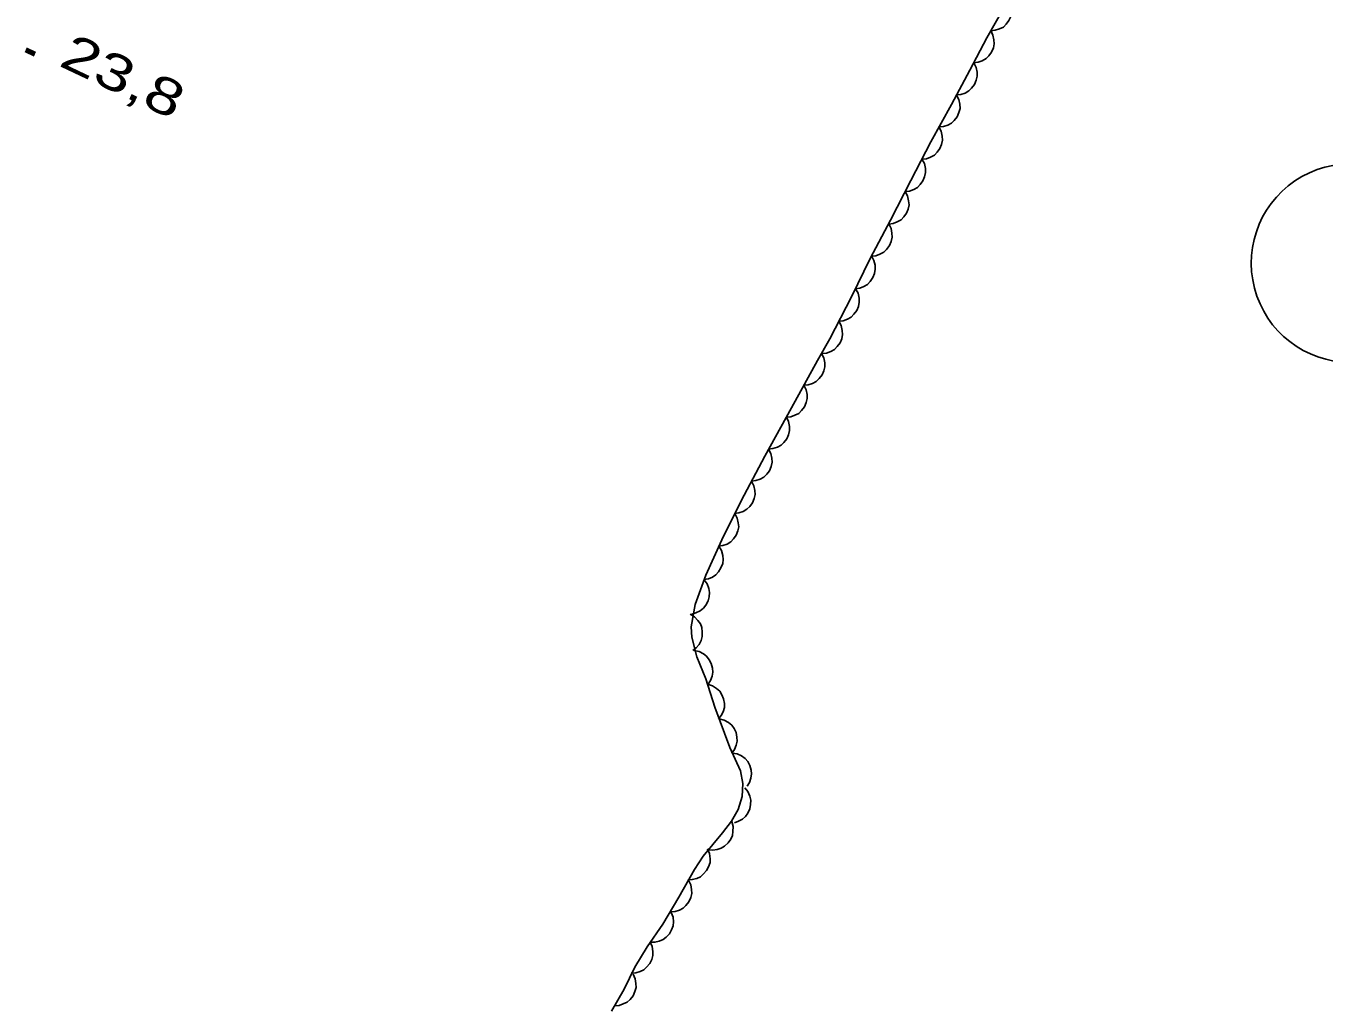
# Model space of a CAD drawing. Extents: x 356765 to 358572, y 5103174 to 5104650.
# Drawn here: x 357926.3 to 357979.7, y 5103882.6 to 5103922.9 of the extents above; entities that cross this region are included whole.
import ezdxf

# ---------------------------------------------------------------- set-up
doc = ezdxf.new("R2010")
doc.units = 0
doc.header["$LTSCALE"] = 0.6
doc.linetypes.add('DOT_DASHED', pattern=[7.7, 5, -1.2, 0.3, -1.2])
doc.layers.add('3', color=7, linetype='Continuous', lineweight=140)
doc.layers.add('44', color=7, linetype='Continuous', lineweight=25)

msp = doc.modelspace()

# ---------------------------------------------------------------- linework, layer by layer
at = {"layer": '3'}
msp.add_line((357926.27, 5103921.92), (357926.63, 5103921.75), dxfattribs=at)
at = {"layer": '44'}
for points in [[(357966.71, 5103924.02), (357966.8, 5103923.83), (357966.84, 5103923.63), (357966.84, 5103923.47), (357966.8, 5103923.3), (357966.72, 5103923.13), (357966.6, 5103922.98), (357966.49, 5103922.86), (357966.33, 5103922.78), (357966.15, 5103922.73), (357965.97, 5103922.71)], [(357965.97, 5103922.72), (357966.06, 5103922.53), (357966.1, 5103922.33), (357966.11, 5103922.17), (357966.08, 5103922), (357966, 5103921.83), (357965.89, 5103921.67), (357965.78, 5103921.56), (357965.62, 5103921.47), (357965.45, 5103921.41), (357965.27, 5103921.39)], [(357965.27, 5103921.39), (357965.37, 5103921.2), (357965.41, 5103921), (357965.41, 5103920.84), (357965.37, 5103920.67), (357965.3, 5103920.5), (357965.18, 5103920.35), (357965.07, 5103920.23), (357964.92, 5103920.14), (357964.74, 5103920.08), (357964.56, 5103920.07)], [(357964.56, 5103920.06), (357964.66, 5103919.88), (357964.7, 5103919.68), (357964.71, 5103919.51), (357964.66, 5103919.34), (357964.59, 5103919.17), (357964.47, 5103919.02), (357964.36, 5103918.91), (357964.2, 5103918.82), (357964.03, 5103918.76), (357963.85, 5103918.75)], [(357963.84, 5103918.75), (357963.93, 5103918.57), (357963.97, 5103918.37), (357963.99, 5103918.21), (357963.95, 5103918.03), (357963.88, 5103917.86), (357963.76, 5103917.71), (357963.65, 5103917.59), (357963.49, 5103917.51), (357963.32, 5103917.44), (357963.14, 5103917.42)], [(357963.14, 5103917.42), (357963.24, 5103917.24), (357963.28, 5103917.04), (357963.29, 5103916.88), (357963.25, 5103916.7), (357963.18, 5103916.53), (357963.07, 5103916.38), (357962.95, 5103916.26), (357962.8, 5103916.18), (357962.63, 5103916.11), (357962.45, 5103916.09)], [(357962.45, 5103916.09), (357962.55, 5103915.91), (357962.59, 5103915.71), (357962.61, 5103915.54), (357962.57, 5103915.37), (357962.5, 5103915.2), (357962.39, 5103915.05), (357962.28, 5103914.93), (357962.12, 5103914.84), (357961.95, 5103914.78), (357961.77, 5103914.75)], [(357961.77, 5103914.76), (357961.87, 5103914.57), (357961.9, 5103914.37), (357961.91, 5103914.21), (357961.87, 5103914.04), (357961.8, 5103913.87), (357961.68, 5103913.71), (357961.57, 5103913.6), (357961.41, 5103913.51), (357961.24, 5103913.45), (357961.06, 5103913.43)], [(357961.06, 5103913.44), (357961.16, 5103913.25), (357961.21, 5103913.06), (357961.22, 5103912.89), (357961.19, 5103912.72), (357961.12, 5103912.55), (357961.01, 5103912.39), (357960.9, 5103912.27), (357960.75, 5103912.18), (357960.58, 5103912.11), (357960.4, 5103912.09)], [(357960.41, 5103912.08), (357960.51, 5103911.9), (357960.55, 5103911.7), (357960.56, 5103911.53), (357960.53, 5103911.36), (357960.46, 5103911.19), (357960.34, 5103911.04), (357960.23, 5103910.92), (357960.08, 5103910.83), (357959.9, 5103910.77), (357959.72, 5103910.75)], [(357959.72, 5103910.75), (357959.82, 5103910.57), (357959.86, 5103910.37), (357959.87, 5103910.2), (357959.84, 5103910.03), (357959.77, 5103909.86), (357959.65, 5103909.71), (357959.54, 5103909.59), (357959.39, 5103909.5), (357959.21, 5103909.44), (357959.03, 5103909.42)], [(357959.01, 5103909.43), (357959.1, 5103909.25), (357959.14, 5103909.04), (357959.14, 5103908.88), (357959.1, 5103908.71), (357959.03, 5103908.54), (357958.91, 5103908.39), (357958.79, 5103908.27), (357958.64, 5103908.19), (357958.46, 5103908.13), (357958.28, 5103908.12)], [(357958.28, 5103908.12), (357958.38, 5103907.93), (357958.41, 5103907.73), (357958.42, 5103907.57), (357958.38, 5103907.4), (357958.3, 5103907.23), (357958.18, 5103907.08), (357958.07, 5103906.96), (357957.91, 5103906.88), (357957.74, 5103906.82), (357957.56, 5103906.8)], [(357957.56, 5103906.8), (357957.65, 5103906.62), (357957.69, 5103906.42), (357957.69, 5103906.25), (357957.65, 5103906.08), (357957.58, 5103905.91), (357957.46, 5103905.76), (357957.34, 5103905.65), (357957.19, 5103905.57), (357957.01, 5103905.51), (357956.83, 5103905.49)], [(357956.83, 5103905.49), (357956.92, 5103905.31), (357956.96, 5103905.11), (357956.97, 5103904.95), (357956.93, 5103904.77), (357956.86, 5103904.6), (357956.75, 5103904.45), (357956.63, 5103904.33), (357956.48, 5103904.25), (357956.3, 5103904.19), (357956.13, 5103904.17)], [(357956.13, 5103904.17), (357956.22, 5103903.98), (357956.26, 5103903.78), (357956.27, 5103903.62), (357956.23, 5103903.45), (357956.16, 5103903.28), (357956.05, 5103903.13), (357955.93, 5103903.01), (357955.78, 5103902.92), (357955.61, 5103902.86), (357955.43, 5103902.84)], [(357955.44, 5103902.84), (357955.54, 5103902.65), (357955.58, 5103902.45), (357955.6, 5103902.29), (357955.56, 5103902.12), (357955.49, 5103901.95), (357955.38, 5103901.79), (357955.27, 5103901.67), (357955.12, 5103901.58), (357954.95, 5103901.52), (357954.77, 5103901.49)], [(357954.78, 5103901.49), (357954.89, 5103901.31), (357954.94, 5103901.11), (357954.96, 5103900.95), (357954.94, 5103900.78), (357954.87, 5103900.6), (357954.77, 5103900.44), (357954.66, 5103900.32), (357954.52, 5103900.22), (357954.35, 5103900.15), (357954.17, 5103900.12)], [(357954.18, 5103900.11), (357954.3, 5103899.94), (357954.37, 5103899.75), (357954.4, 5103899.59), (357954.39, 5103899.41), (357954.34, 5103899.24), (357954.24, 5103899.07), (357954.15, 5103898.94), (357954.01, 5103898.83), (357953.84, 5103898.75), (357953.67, 5103898.7)], [(357953.6, 5103898.69), (357953.78, 5103898.59), (357953.92, 5103898.44), (357954.02, 5103898.3), (357954.08, 5103898.14), (357954.1, 5103897.96), (357954.09, 5103897.77), (357954.05, 5103897.61), (357953.97, 5103897.45), (357953.85, 5103897.31), (357953.71, 5103897.2)], [(357953.76, 5103897.2), (357953.97, 5103897.16), (357954.15, 5103897.06), (357954.28, 5103896.96), (357954.39, 5103896.82), (357954.47, 5103896.66), (357954.52, 5103896.47), (357954.54, 5103896.31), (357954.5, 5103896.14), (357954.44, 5103895.96), (357954.34, 5103895.81)], [(357954.32, 5103895.81), (357954.52, 5103895.75), (357954.69, 5103895.63), (357954.82, 5103895.53), (357954.91, 5103895.38), (357954.98, 5103895.21), (357955.01, 5103895.02), (357955.01, 5103894.85), (357954.96, 5103894.68), (357954.88, 5103894.52), (357954.77, 5103894.38)], [(357954.8, 5103894.38), (357955, 5103894.33), (357955.18, 5103894.23), (357955.31, 5103894.13), (357955.41, 5103893.99), (357955.49, 5103893.82), (357955.52, 5103893.63), (357955.54, 5103893.47), (357955.5, 5103893.3), (357955.43, 5103893.13), (357955.32, 5103892.98)], [(357955.34, 5103892.98), (357955.54, 5103892.95), (357955.72, 5103892.86), (357955.86, 5103892.76), (357955.97, 5103892.63), (357956.06, 5103892.46), (357956.11, 5103892.28), (357956.13, 5103892.12), (357956.1, 5103891.94), (357956.04, 5103891.77), (357955.95, 5103891.62)], [(357955.85, 5103891.55), (357955.98, 5103891.39), (357956.06, 5103891.2), (357956.1, 5103891.04), (357956.09, 5103890.86), (357956.06, 5103890.68), (357955.97, 5103890.51), (357955.88, 5103890.37), (357955.75, 5103890.26), (357955.59, 5103890.17), (357955.42, 5103890.11)], [(357955.31, 5103890.16), (357955.37, 5103889.95), (357955.36, 5103889.75), (357955.34, 5103889.59), (357955.27, 5103889.43), (357955.16, 5103889.28), (357955.01, 5103889.15), (357954.88, 5103889.06), (357954.71, 5103889.01), (357954.53, 5103888.98), (357954.35, 5103889)], [(357954.31, 5103889.03), (357954.4, 5103888.84), (357954.42, 5103888.63), (357954.42, 5103888.47), (357954.36, 5103888.3), (357954.28, 5103888.14), (357954.15, 5103888), (357954.03, 5103887.89), (357953.87, 5103887.82), (357953.69, 5103887.77), (357953.51, 5103887.76)], [(357953.53, 5103887.75), (357953.63, 5103887.56), (357953.66, 5103887.36), (357953.67, 5103887.2), (357953.63, 5103887.03), (357953.55, 5103886.86), (357953.43, 5103886.71), (357953.32, 5103886.59), (357953.16, 5103886.51), (357952.98, 5103886.45), (357952.8, 5103886.44)], [(357952.82, 5103886.42), (357952.9, 5103886.23), (357952.91, 5103886.03), (357952.9, 5103885.86), (357952.84, 5103885.7), (357952.75, 5103885.54), (357952.62, 5103885.4), (357952.49, 5103885.3), (357952.33, 5103885.23), (357952.15, 5103885.19), (357951.97, 5103885.19)], [(357951.95, 5103885.2), (357952.04, 5103885.01), (357952.07, 5103884.81), (357952.07, 5103884.65), (357952.02, 5103884.48), (357951.94, 5103884.31), (357951.81, 5103884.17), (357951.69, 5103884.05), (357951.54, 5103883.98), (357951.36, 5103883.93), (357951.18, 5103883.92)], [(357951.25, 5103883.88), (357951.34, 5103883.69), (357951.37, 5103883.49), (357951.38, 5103883.33), (357951.33, 5103883.16), (357951.25, 5103882.99), (357951.13, 5103882.84), (357951.01, 5103882.73), (357950.85, 5103882.65), (357950.68, 5103882.59), (357950.5, 5103882.58)]]:
    msp.add_lwpolyline(points, dxfattribs=at)
at = {"layer": '44', "linetype": 'DOT_DASHED'}
msp.add_lwpolyline([(357966.49, 5103923.63), (357965.81, 5103922.42), (357965.11, 5103921.09), (357964.35, 5103919.67), (357963.51, 5103918.13), (357962.68, 5103916.54), (357961.85, 5103914.91), (357961.01, 5103913.34), (357960.24, 5103911.75), (357959.35, 5103910.03), (357958.84, 5103909.13), (357957.77, 5103907.19), (357956.67, 5103905.2), (357955.7, 5103903.36), (357954.9, 5103901.76), (357954.25, 5103900.3), (357953.81, 5103899.09), (357953.64, 5103898.17), (357953.67, 5103897.75), (357953.87, 5103896.94), (357954.25, 5103896.03), (357954.62, 5103894.86), (357955.24, 5103893.2), (357955.67, 5103892.24), (357955.77, 5103891.72), (357955.74, 5103891.19), (357955.58, 5103890.66), (357955.3, 5103890.17), (357954.93, 5103889.7), (357954.13, 5103888.74), (357953.78, 5103888.19), (357953.14, 5103887.04), (357952.48, 5103885.93), (357951.83, 5103885), (357951.33, 5103884.17), (357950.89, 5103883.26), (357950.37, 5103882.36)], dxfattribs=at)
at = {"layer": '44'}
msp.add_arc((357980.7809, 5103913.1429), 4.0899, 44.11537, 269.80396, dxfattribs=at)

# ---------------------------------------------------------------- texts
at = {"layer": '3', "width": 1.35}
msp.add_text('23,8   ', height=1.5, rotation=334.619, dxfattribs=at).set_placement((357927.57, 5103921.29))

doc.saveas('drawing.dxf')
